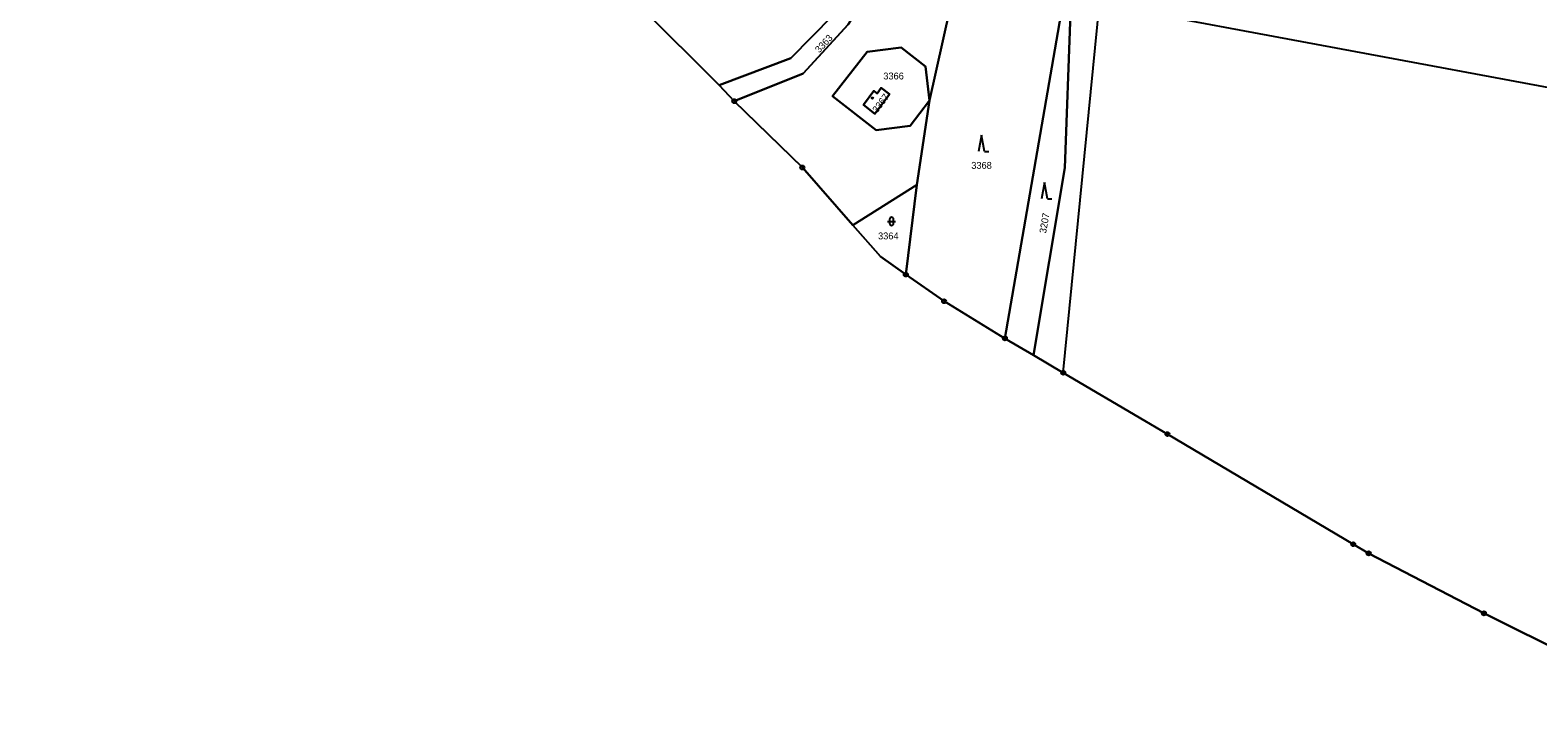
# Model space of a CAD drawing. Extents: x -689422 to -685210, y -987725 to -982160.
# Drawn here: x -688363.2 to -687990.9, y -987093.5 to -986923.9 of the extents above; entities that cross this region are included whole.
import ezdxf

# ---------------------------------------------------------------- set-up
doc = ezdxf.new("R2010")
doc.units = 0
for name, color, linetype in [('KN_Budovy', 7, 'Continuous'), ('KN_Hranice obce', 7, 'Continuous'), ('KN_Hranice_katastrální území', 7, 'Continuous'), ('KN_Hranice_parcel', 7, 'Continuous'), ('KN_Hranice_parcel_vnitrni_kresba', 7, 'Continuous'), ('KN_Parcelni cisla', 7, 'Continuous'), ('KN_Polygon parcely', 7, 'Continuous'), ('KN_POZEMKY_LESNI POZEMEK', 7, 'Continuous'), ('KN_POZEMKY_OSTATNI PLOCHA', 7, 'Continuous'), ('KN_POZEMKY_ZASTAVENA PLOCHA', 7, 'Continuous'), ('KN_VYUZITI_17_ostatni plocha_ostatni komunikace', 7, 'Continuous'), ('KN_VYUZITI_23_ostatni plocha_manipulacni plocha', 7, 'Continuous'), ('KN_VYUZITI_27_ostatni plocha_neplodna puda', 7, 'Continuous'), ('KN_Značky bodu BP', 7, 'Continuous'), ('KN_Značky budov', 7, 'Continuous'), ('KN_Značky kultur', 7, 'Continuous')]:
    doc.layers.add(name, color=color, linetype=linetype)

msp = doc.modelspace()

# ---------------------------------------------------------------- linework, layer by layer
at = {"layer": 'KN_Budovy'}
msp.add_lwpolyline([(-688157.41, -986942.37), (-688154.56, -986944.6), (-688150.94, -986939.76), (-688153.03, -986938.19), (-688154.05, -986939.56), (-688154.85, -986938.96)], close=True, dxfattribs=at)
at = {"layer": 'KN_Hranice obce'}
msp.add_lwpolyline([(-688212.31, -986918.37), (-688193.03, -986937.49), (-688189.3, -986941.47), (-688172.5, -986957.86), (-688159.99, -986972.11), (-688153.2, -986979.85), (-688146.94, -986984.31), (-688137.49, -986990.9), (-688122.47, -987000.06), (-688115.39, -987004.23), (-688108.07, -987008.55), (-688087.9, -987020.43), (-688082.33, -987023.71), (-688036.45, -987050.9), (-688032.63, -987053.16), (-688004.16, -987067.97), (-687982.17, -987078.91)], dxfattribs=at)
at = {"layer": 'KN_Hranice_katastrální území'}
msp.add_lwpolyline([(-688212.31, -986918.37), (-688193.03, -986937.49), (-688189.3, -986941.47), (-688172.5, -986957.86), (-688159.99, -986972.11), (-688153.2, -986979.85), (-688146.94, -986984.31), (-688137.49, -986990.9), (-688122.47, -987000.06), (-688115.39, -987004.23), (-688108.07, -987008.55), (-688087.9, -987020.43), (-688082.33, -987023.71), (-688036.45, -987050.9), (-688032.63, -987053.16), (-688004.16, -987067.97), (-687982.17, -987078.91)], dxfattribs=at)
at = {"layer": 'KN_Hranice_parcel'}
for p, q in [((-688108.67, -986920.25), (-688122.47, -987000.06)), ((-688189.3, -986941.47), (-688193.03, -986937.49)), ((-688144.21, -986962.1), (-688159.99, -986972.11)), ((-688146.94, -986984.31), (-688144.21, -986962.1)), ((-688159.99, -986972.11), (-688153.2, -986979.85)), ((-688153.2, -986979.85), (-688146.94, -986984.31)), ((-688122.47, -987000.06), (-688115.39, -987004.23)), ((-688115.39, -987004.23), (-688108.07, -987008.55)), ((-688108.07, -987008.55), (-688087.9, -987020.43))]:
    msp.add_line(p, q, dxfattribs=at)
for points in [[(-688363.21, -986811.54), (-688352.52, -986818.52), (-688297.74, -986851.66), (-688289.14, -986858.27), (-688274.98, -986870.58), (-688245.13, -986889.04), (-688212.31, -986918.37), (-688193.03, -986937.49)], [(-688189.3, -986941.47), (-688172.33, -986934.61), (-688161.2, -986922.54), (-688153.68, -986910.75)], [(-688144.21, -986962.1), (-688141.1, -986941.33), (-688136.11, -986918.82)], [(-688115.39, -987004.23), (-688107.71, -986957.91), (-688106.29, -986919.76), (-688108.19, -986917.45)], [(-688193.03, -986937.49), (-688175.31, -986930.89), (-688164.95, -986920.32)], [(-688141.1, -986941.33), (-688145.84, -986947.55), (-688154.26, -986948.61), (-688165.03, -986940.24), (-688156.53, -986929.29), (-688148.11, -986928.23), (-688142.07, -986932.92), (-688141.1, -986941.33)], [(-688189.3, -986941.47), (-688172.5, -986957.86), (-688159.99, -986972.11)], [(-688153.03, -986938.19), (-688150.94, -986939.76), (-688154.56, -986944.6), (-688157.41, -986942.37), (-688154.85, -986938.96), (-688154.05, -986939.56), (-688153.03, -986938.19)], [(-688146.94, -986984.31), (-688137.49, -986990.9), (-688122.47, -987000.06)], [(-688087.9, -987020.43), (-688082.33, -987023.71), (-688036.45, -987050.9)], [(-688036.45, -987050.9), (-688032.63, -987053.16), (-688004.16, -987067.97), (-687982.17, -987078.91), (-687952.75, -987093.54)]]:
    msp.add_lwpolyline(points, dxfattribs=at)
at = {"layer": 'KN_Hranice_parcel_vnitrni_kresba'}
for p, q in [((-688108.07, -987008.55), (-688099.13, -986917.41)), ((-688099.13, -986917.41), (-687943.29, -986946.49))]:
    msp.add_line(p, q, dxfattribs=at)
at = {"layer": 'KN_Polygon parcely'}
for points in [[(-688153.85, -986898.14), (-688158.09, -986909.19), (-688164.95, -986920.32), (-688175.31, -986930.89), (-688193.03, -986937.49), (-688189.3, -986941.47), (-688172.33, -986934.61), (-688161.2, -986922.54), (-688153.68, -986910.75), (-688149.3, -986900.22)], [(-688172.5, -986957.86), (-688159.99, -986972.11), (-688144.21, -986962.1), (-688141.1, -986941.33), (-688136.11, -986918.82), (-688136.03, -986906.02), (-688147.85, -986906.59), (-688153.68, -986910.75), (-688161.2, -986922.54), (-688172.33, -986934.61), (-688189.3, -986941.47)], [(-688137.49, -986990.9), (-688122.47, -987000.06), (-688108.67, -986920.25), (-688136.11, -986918.82), (-688141.1, -986941.33), (-688144.21, -986962.1), (-688146.94, -986984.31)], [(-688122.47, -987000.06), (-688115.39, -987004.23), (-688107.71, -986957.91), (-688106.29, -986919.76), (-688108.19, -986917.45), (-688108.67, -986920.25)], [(-688141.1, -986941.33), (-688145.84, -986947.55), (-688154.26, -986948.61), (-688165.03, -986940.24), (-688156.53, -986929.29), (-688148.11, -986928.23), (-688142.07, -986932.92)], [(-688141.1, -986941.33), (-688142.07, -986932.92), (-688148.11, -986928.23), (-688156.53, -986929.29), (-688165.03, -986940.24), (-688154.26, -986948.61), (-688145.84, -986947.55)], [(-688153.03, -986938.19), (-688150.94, -986939.76), (-688154.56, -986944.6), (-688157.41, -986942.37), (-688154.85, -986938.96), (-688154.05, -986939.56)], [(-688153.03, -986938.19), (-688154.05, -986939.56), (-688154.85, -986938.96), (-688157.41, -986942.37), (-688154.56, -986944.6), (-688150.94, -986939.76)], [(-688153.2, -986979.85), (-688146.94, -986984.31), (-688144.21, -986962.1), (-688159.99, -986972.11)]]:
    msp.add_lwpolyline(points, close=True, dxfattribs=at)
for points in [[(-688212.31, -986918.37), (-688193.03, -986937.49), (-688175.31, -986930.89), (-688164.95, -986920.32)], [(-688106.29, -986919.76), (-688107.71, -986957.91), (-688115.39, -987004.23), (-688108.07, -987008.55), (-688087.9, -987020.43), (-688082.33, -987023.71), (-688036.45, -987050.9), (-688032.63, -987053.16), (-688004.16, -987067.97), (-687982.17, -987078.91)]]:
    msp.add_lwpolyline(points, dxfattribs=at)
at = {"layer": 'KN_POZEMKY_LESNI POZEMEK'}
for p, q in [((-688141.1, -986941.33), (-688136.11, -986918.82)), ((-688122.47, -987000.06), (-688108.67, -986920.25)), ((-688108.67, -986920.25), (-688122.47, -987000.06)), ((-688107.71, -986957.91), (-688106.29, -986919.76)), ((-688106.29, -986919.76), (-688107.71, -986957.91)), ((-688144.21, -986962.1), (-688141.1, -986941.33)), ((-688115.39, -987004.23), (-688107.71, -986957.91)), ((-688107.71, -986957.91), (-688115.39, -987004.23)), ((-688146.94, -986984.31), (-688144.21, -986962.1)), ((-688137.49, -986990.9), (-688146.94, -986984.31)), ((-688122.47, -987000.06), (-688137.49, -986990.9)), ((-688115.39, -987004.23), (-688122.47, -987000.06)), ((-688108.07, -987008.55), (-688115.39, -987004.23)), ((-688087.9, -987020.43), (-688108.07, -987008.55)), ((-688082.33, -987023.71), (-688087.9, -987020.43)), ((-688036.45, -987050.9), (-688082.33, -987023.71)), ((-688032.63, -987053.16), (-688036.45, -987050.9)), ((-688004.16, -987067.97), (-688032.63, -987053.16)), ((-687982.17, -987078.91), (-688004.16, -987067.97))]:
    msp.add_line(p, q, dxfattribs=at)
at = {"layer": 'KN_POZEMKY_OSTATNI PLOCHA'}
for p, q in [((-688193.03, -986937.49), (-688212.31, -986918.37)), ((-688136.11, -986918.82), (-688141.1, -986941.33)), ((-688175.31, -986930.89), (-688164.95, -986920.32)), ((-688164.95, -986920.32), (-688175.31, -986930.89)), ((-688161.2, -986922.54), (-688172.33, -986934.61)), ((-688172.33, -986934.61), (-688161.2, -986922.54)), ((-688156.53, -986929.29), (-688165.03, -986940.24)), ((-688165.03, -986940.24), (-688156.53, -986929.29)), ((-688148.11, -986928.23), (-688156.53, -986929.29)), ((-688156.53, -986929.29), (-688148.11, -986928.23)), ((-688142.07, -986932.92), (-688148.11, -986928.23)), ((-688148.11, -986928.23), (-688142.07, -986932.92)), ((-688193.03, -986937.49), (-688175.31, -986930.89)), ((-688175.31, -986930.89), (-688193.03, -986937.49)), ((-688141.1, -986941.33), (-688142.07, -986932.92)), ((-688142.07, -986932.92), (-688141.1, -986941.33)), ((-688189.3, -986941.47), (-688193.03, -986937.49)), ((-688172.33, -986934.61), (-688189.3, -986941.47)), ((-688189.3, -986941.47), (-688172.33, -986934.61)), ((-688172.5, -986957.86), (-688189.3, -986941.47)), ((-688165.03, -986940.24), (-688154.26, -986948.61)), ((-688154.26, -986948.61), (-688165.03, -986940.24)), ((-688154.85, -986938.96), (-688157.41, -986942.37)), ((-688154.05, -986939.56), (-688154.85, -986938.96)), ((-688154.56, -986944.6), (-688150.94, -986939.76)), ((-688153.03, -986938.19), (-688154.05, -986939.56)), ((-688150.94, -986939.76), (-688153.03, -986938.19)), ((-688145.84, -986947.55), (-688141.1, -986941.33)), ((-688141.1, -986941.33), (-688145.84, -986947.55)), ((-688141.1, -986941.33), (-688144.21, -986962.1)), ((-688157.41, -986942.37), (-688154.56, -986944.6)), ((-688154.26, -986948.61), (-688145.84, -986947.55)), ((-688145.84, -986947.55), (-688154.26, -986948.61)), ((-688159.99, -986972.11), (-688172.5, -986957.86)), ((-688159.99, -986972.11), (-688144.21, -986962.1)), ((-688144.21, -986962.1), (-688159.99, -986972.11)), ((-688144.21, -986962.1), (-688146.94, -986984.31)), ((-688153.2, -986979.85), (-688159.99, -986972.11)), ((-688146.94, -986984.31), (-688153.2, -986979.85))]:
    msp.add_line(p, q, dxfattribs=at)
at = {"layer": 'KN_POZEMKY_ZASTAVENA PLOCHA'}
for p, q in [((-688157.41, -986942.37), (-688154.85, -986938.96)), ((-688154.85, -986938.96), (-688154.05, -986939.56)), ((-688150.94, -986939.76), (-688154.56, -986944.6)), ((-688154.05, -986939.56), (-688153.03, -986938.19)), ((-688153.03, -986938.19), (-688150.94, -986939.76)), ((-688154.56, -986944.6), (-688157.41, -986942.37))]:
    msp.add_line(p, q, dxfattribs=at)
at = {"layer": 'KN_VYUZITI_17_ostatni plocha_ostatni komunikace'}
for p, q in [((-688175.31, -986930.89), (-688164.95, -986920.32)), ((-688161.2, -986922.54), (-688172.33, -986934.61)), ((-688193.03, -986937.49), (-688175.31, -986930.89)), ((-688189.3, -986941.47), (-688193.03, -986937.49)), ((-688172.33, -986934.61), (-688189.3, -986941.47))]:
    msp.add_line(p, q, dxfattribs=at)
at = {"layer": 'KN_VYUZITI_23_ostatni plocha_manipulacni plocha'}
for p, q in [((-688193.03, -986937.49), (-688212.31, -986918.37)), ((-688136.11, -986918.82), (-688141.1, -986941.33)), ((-688164.95, -986920.32), (-688175.31, -986930.89)), ((-688172.33, -986934.61), (-688161.2, -986922.54)), ((-688156.53, -986929.29), (-688165.03, -986940.24)), ((-688165.03, -986940.24), (-688156.53, -986929.29)), ((-688148.11, -986928.23), (-688156.53, -986929.29)), ((-688156.53, -986929.29), (-688148.11, -986928.23)), ((-688142.07, -986932.92), (-688148.11, -986928.23)), ((-688148.11, -986928.23), (-688142.07, -986932.92)), ((-688175.31, -986930.89), (-688193.03, -986937.49)), ((-688141.1, -986941.33), (-688142.07, -986932.92)), ((-688142.07, -986932.92), (-688141.1, -986941.33)), ((-688189.3, -986941.47), (-688172.33, -986934.61)), ((-688172.5, -986957.86), (-688189.3, -986941.47)), ((-688165.03, -986940.24), (-688154.26, -986948.61)), ((-688154.26, -986948.61), (-688165.03, -986940.24)), ((-688154.85, -986938.96), (-688157.41, -986942.37)), ((-688154.05, -986939.56), (-688154.85, -986938.96)), ((-688154.56, -986944.6), (-688150.94, -986939.76)), ((-688153.03, -986938.19), (-688154.05, -986939.56)), ((-688150.94, -986939.76), (-688153.03, -986938.19)), ((-688145.84, -986947.55), (-688141.1, -986941.33)), ((-688141.1, -986941.33), (-688145.84, -986947.55)), ((-688141.1, -986941.33), (-688144.21, -986962.1)), ((-688157.41, -986942.37), (-688154.56, -986944.6)), ((-688154.26, -986948.61), (-688145.84, -986947.55)), ((-688145.84, -986947.55), (-688154.26, -986948.61)), ((-688159.99, -986972.11), (-688172.5, -986957.86)), ((-688144.21, -986962.1), (-688159.99, -986972.11))]:
    msp.add_line(p, q, dxfattribs=at)
at = {"layer": 'KN_VYUZITI_27_ostatni plocha_neplodna puda'}
for p, q in [((-688159.99, -986972.11), (-688144.21, -986962.1)), ((-688144.21, -986962.1), (-688146.94, -986984.31)), ((-688153.2, -986979.85), (-688159.99, -986972.11)), ((-688146.94, -986984.31), (-688153.2, -986979.85))]:
    msp.add_line(p, q, dxfattribs=at)
at = {"layer": 'KN_Značky bodu BP'}
for centre, radius in [((-688189.3, -986941.47), 0.5), ((-688189.3, -986941.47), 0.0303), ((-688172.5, -986957.86), 0.5), ((-688172.5, -986957.86), 0.0303), ((-688146.94, -986984.31), 0.5), ((-688146.94, -986984.31), 0.0303), ((-688137.49, -986990.9), 0.5), ((-688137.49, -986990.9), 0.0303), ((-688122.47, -987000.06), 0.5), ((-688122.47, -987000.06), 0.0303), ((-688108.07, -987008.55), 0.5), ((-688108.07, -987008.55), 0.0303), ((-688082.33, -987023.71), 0.5), ((-688082.33, -987023.71), 0.0303), ((-688036.45, -987050.9), 0.5), ((-688036.45, -987050.9), 0.0303), ((-688032.63, -987053.16), 0.5), ((-688032.63, -987053.16), 0.0303), ((-688004.16, -987067.97), 0.5), ((-688004.16, -987067.97), 0.0303)]:
    msp.add_circle(centre, radius, dxfattribs=at)
at = {"layer": 'KN_Značky budov'}
msp.add_circle((-688155.18, -986940.73), 0.175, dxfattribs=at)
at = {"layer": 'KN_Značky kultur'}
for p, q in [((-688128.23, -986949.91), (-688128.98, -986953.91)), ((-688127.48, -986953.91), (-688128.23, -986949.91)), ((-688127.48, -986953.91), (-688126.48, -986953.91)), ((-688112.67, -986961.56), (-688113.42, -986965.56)), ((-688111.92, -986965.56), (-688112.67, -986961.56)), ((-688111.92, -986965.56), (-688110.92, -986965.56)), ((-688151.47, -986971.16), (-688149.47, -986971.16)), ((-688150.97, -986970.66), (-688150.97, -986971.66)), ((-688149.97, -986971.66), (-688149.97, -986970.66))]:
    msp.add_line(p, q, dxfattribs=at)
for centre, start, end in [((-688150.47, -986970.66), 0, 180), ((-688150.47, -986971.66), 180, 359.9879)]:
    msp.add_arc(centre, 0.5, start, end, dxfattribs=at)

# ---------------------------------------------------------------- texts
at = {"layer": 'KN_Parcelni cisla'}
for s, rotation, p in [('3363', 47, (-688168.31, -986929.68)), ('3367', 53, (-688154, -986944.5)), ('3207', 80, (-688112.32, -986974.23))]:
    msp.add_text(s, height=1.7, rotation=rotation, dxfattribs=at).set_placement(p)
for s, p in [('3366', (-688152.5, -986936.11)), ('3368', (-688130.77, -986958.18)), ('3364', (-688153.8, -986975.61))]:
    msp.add_text(s, height=1.7, dxfattribs=at).set_placement(p)

doc.saveas('drawing.dxf')
